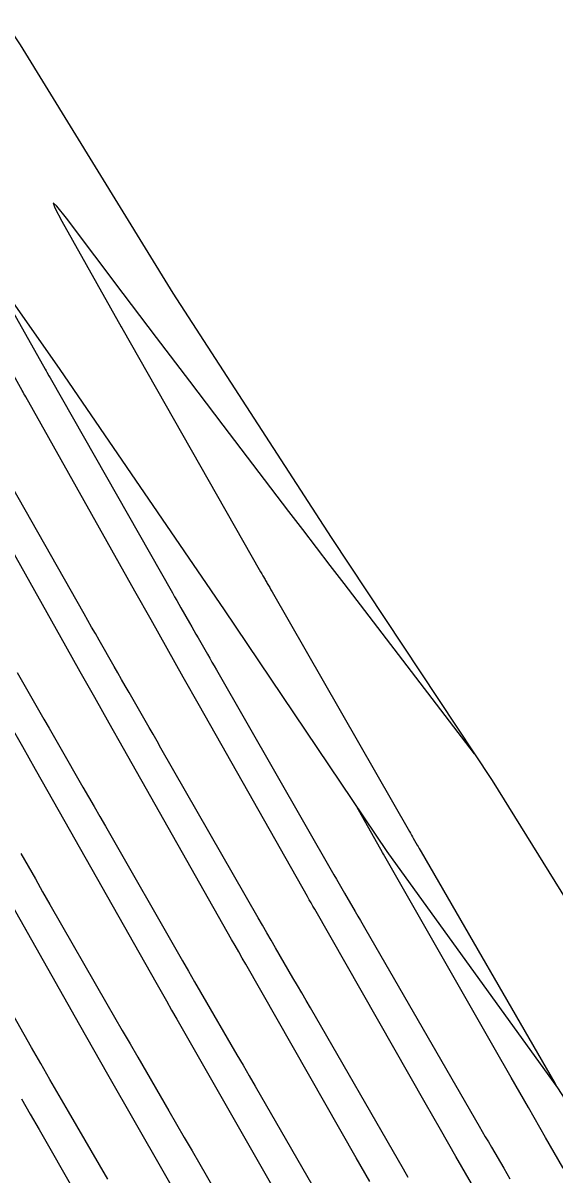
# Model space of a CAD drawing. Extents: x 954385 to 988206, y 1868364 to 1924553.
# Drawn here: x 957624.12 to 957642.38, y 1920242.13 to 1920281.67 of the extents above; entities that cross this region are included whole.
import ezdxf

# ---------------------------------------------------------------- set-up
doc = ezdxf.new("R2010")
doc.units = 0
for name, color, linetype in [('16', 7, 'Continuous'), ('24', 7, 'Continuous'), ('6', 7, 'Continuous'), ('7', 7, 'Continuous')]:
    doc.layers.add(name, color=color, linetype=linetype)

msp = doc.modelspace()

# ---------------------------------------------------------------- linework, layer by layer
at = {"layer": '16'}
for points in [[(957450.815, 1920332.788), (957523.933, 1920382.247), (957528.249, 1920373.093), (957532.507, 1920363.9), (957536.678, 1920354.649), (957540.735, 1920345.321), (957544.536, 1920336.712), (957544.181, 1920336.46), (957544.363, 1920335.701), (957553.229, 1920329.626), (957564.727, 1920325.33), (957576.259, 1920321.058), (957587.884, 1920316.848), (957597.031, 1920310.962), (957602.817, 1920302.803), (957608.305, 1920294.443), (957613.907, 1920286.16), (957619.639, 1920277.964), (957625.387, 1920269.779), (957631.03, 1920261.523), (957636.615, 1920253.228), (957642.475, 1920245.119), (957647.904, 1920236.718)], [(957636.031, 1920241.897), (957635.562, 1920242.717), (957631.77, 1920249.359), (957631.648, 1920249.572), (957631.527, 1920249.786), (957631.405, 1920250), (957631.284, 1920250.213), (957627.576, 1920256.76), (957627.08, 1920257.638), (957626.584, 1920258.516), (957626.089, 1920259.394), (957625.595, 1920260.273), (957621.854, 1920266.933), (957621.762, 1920267.098), (957621.669, 1920267.264), (957621.576, 1920267.429), (957621.484, 1920267.595), (957616.927, 1920275.776), (957616.855, 1920275.904), (957616.784, 1920276.032), (957616.713, 1920276.161), (957616.642, 1920276.289), (957612.027, 1920284.642)], [(957609.667, 1920282.736), (957614.034, 1920274.832), (957614.166, 1920274.592), (957614.299, 1920274.352), (957614.433, 1920274.112), (957614.566, 1920273.872), (957618.876, 1920266.136), (957619.03, 1920265.859), (957619.184, 1920265.583), (957619.339, 1920265.307), (957619.494, 1920265.031), (957623.228, 1920258.383), (957623.663, 1920257.609), (957624.099, 1920256.835), (957624.536, 1920256.061), (957624.973, 1920255.288), (957628.681, 1920248.741), (957628.861, 1920248.423), (957629.042, 1920248.105), (957629.223, 1920247.787), (957629.404, 1920247.47), (957633.196, 1920240.828)], [(957639.515, 1920241.835), (957638.985, 1920242.758), (957638.456, 1920243.682), (957637.928, 1920244.606), (957634.136, 1920251.248), (957634.073, 1920251.357), (957634.011, 1920251.467), (957633.949, 1920251.576), (957633.887, 1920251.685), (957630.18, 1920258.232), (957629.624, 1920259.214), (957629.069, 1920260.197), (957628.516, 1920261.18), (957627.963, 1920262.163), (957624.215, 1920268.835), (957624.184, 1920268.89), (957624.154, 1920268.945), (957624.123, 1920268.999), (957624.092, 1920269.054), (957619.287, 1920277.68), (957619.26, 1920277.73), (957619.25, 1920277.746), (957617.216, 1920281.428)], [(957646.402, 1920235.868), (957642.65, 1920242.386), (957642.06, 1920243.412), (957641.47, 1920244.439), (957640.882, 1920245.467), (957640.294, 1920246.495), (957636.502, 1920253.137), (957636.468, 1920253.197), (957635.579, 1920254.767)], [(957630.83, 1920238.939), (957627.038, 1920245.58), (957626.797, 1920246.002), (957626.557, 1920246.424), (957626.317, 1920246.847), (957626.078, 1920247.269), (957622.37, 1920253.816)], [(957624.072, 1920244.744), (957624.372, 1920244.217), (957624.672, 1920243.691), (957628.464, 1920237.05)]]:
    msp.add_lwpolyline(points, dxfattribs=at)
at = {"layer": '24'}
msp.add_lwpolyline([(957549.482, 1920339.164), (957560.756, 1920334.717), (957570.908, 1920329.511), (957581.076, 1920324.316), (957590.795, 1920318.817), (957593.82, 1920317.217), (957602.826, 1920314.882), (957607.972, 1920306.291), (957613.378, 1920297.874), (957618.787, 1920289.46), (957622.216, 1920283.607), (957624.02, 1920280.927), (957629.264, 1920272.401), (957634.701, 1920264.006), (957640.225, 1920255.67), (957645.505, 1920247.168)], dxfattribs=at)
at = {"layer": '6'}
msp.add_lwpolyline([(957624.043, 1920253.16), (957624.294, 1920252.724), (957624.545, 1920252.288), (957624.796, 1920251.851), (957625.046, 1920251.414), (957627.001, 1920248.002), (957627.265, 1920247.542), (957627.53, 1920247.082), (957627.795, 1920246.623), (957628.061, 1920246.164), (957629.127, 1920244.328), (957629.393, 1920243.87), (957629.659, 1920243.411), (957629.925, 1920242.951), (957630.19, 1920242.492), (957631.993, 1920239.372)], dxfattribs=at)
at = {"layer": '7'}
for points in [[(957620.492, 1920277.585), (957624.888, 1920269.785), (957624.916, 1920269.735), (957624.944, 1920269.685), (957625.014, 1920269.561), (957625.056, 1920269.486), (957629.25, 1920262.106), (957629.324, 1920261.977), (957629.397, 1920261.848), (957629.471, 1920261.719), (957629.544, 1920261.59), (957629.839, 1920261.075), (957629.913, 1920260.946), (957629.986, 1920260.817), (957630.06, 1920260.688), (957630.134, 1920260.559), (957630.453, 1920260.006), (957630.531, 1920259.87), (957630.608, 1920259.735), (957630.686, 1920259.6), (957630.764, 1920259.464), (957634.792, 1920252.434), (957634.882, 1920252.276), (957634.973, 1920252.118), (957635.065, 1920251.96), (957635.156, 1920251.802), (957635.522, 1920251.172), (957635.614, 1920251.014), (957635.705, 1920250.856), (957635.796, 1920250.699), (957635.888, 1920250.541), (957639.783, 1920243.8), (957639.887, 1920243.619), (957639.992, 1920243.439), (957640.097, 1920243.258), (957640.202, 1920243.078), (957640.623, 1920242.358), (957640.729, 1920242.178), (957640.834, 1920241.998)], [(957639.622, 1920256.58), (957635.141, 1920262.427), (957634.668, 1920263.045), (957634.195, 1920263.664), (957633.723, 1920264.283), (957633.251, 1920264.902), (957630.995, 1920267.867), (957630.709, 1920268.244), (957630.422, 1920268.62), (957630.135, 1920268.997), (957629.849, 1920269.374), (957628.703, 1920270.88), (957628.416, 1920271.257), (957628.13, 1920271.634), (957627.844, 1920272.011), (957627.559, 1920272.389), (957625.611, 1920274.969), (957625.287, 1920275.378), (957625.153, 1920275.498), (957625.21, 1920275.327), (957625.455, 1920274.867), (957627.497, 1920271.244), (957627.516, 1920271.211), (957632.28, 1920262.828), (957632.318, 1920262.762), (957632.356, 1920262.695), (957632.431, 1920262.563), (957632.45, 1920262.529), (957632.469, 1920262.496), (957632.488, 1920262.463), (957632.508, 1920262.43), (957632.59, 1920262.287), (957632.63, 1920262.218), (957632.67, 1920262.148), (957637.389, 1920253.911), (957637.422, 1920253.854), (957637.455, 1920253.796), (957637.488, 1920253.739), (957637.521, 1920253.682), (957637.654, 1920253.453), (957637.687, 1920253.396), (957637.72, 1920253.338), (957637.753, 1920253.281), (957637.787, 1920253.224), (957642.379, 1920245.276), (957642.425, 1920245.196)], [(957637.349, 1920242.042), (957637.186, 1920242.324), (957633.988, 1920247.858), (957633.839, 1920248.116), (957633.69, 1920248.374), (957633.54, 1920248.633), (957633.39, 1920248.891), (957632.791, 1920249.923), (957632.641, 1920250.181), (957632.492, 1920250.439), (957632.343, 1920250.698), (957632.195, 1920250.957), (957628.858, 1920256.781), (957628.723, 1920257.017), (957628.587, 1920257.253), (957628.452, 1920257.488), (957628.316, 1920257.724), (957627.761, 1920258.689), (957627.632, 1920258.913), (957627.504, 1920259.137), (957627.375, 1920259.362), (957627.247, 1920259.586), (957626.733, 1920260.485), (957626.605, 1920260.71), (957626.477, 1920260.934), (957626.349, 1920261.159), (957626.221, 1920261.384), (957622.597, 1920267.762)], [(957623.922, 1920259.38), (957624.654, 1920258.098), (957624.837, 1920257.778), (957625.021, 1920257.458), (957625.204, 1920257.138), (957625.388, 1920256.818), (957626.18, 1920255.442), (957626.373, 1920255.106), (957626.566, 1920254.77), (957626.759, 1920254.434), (957626.952, 1920254.098), (957629.598, 1920249.48), (957629.804, 1920249.12), (957630.011, 1920248.761), (957630.218, 1920248.402), (957630.426, 1920248.043), (957631.258, 1920246.61), (957631.467, 1920246.251), (957631.674, 1920245.892), (957631.882, 1920245.534), (957632.089, 1920245.175), (957634.59, 1920240.848)], [(957627.035, 1920241.978), (957625.684, 1920244.306), (957625.365, 1920244.855), (957625.048, 1920245.404), (957624.732, 1920245.953), (957624.416, 1920246.504), (957623.14, 1920248.731)]]:
    msp.add_lwpolyline(points, dxfattribs=at)

doc.saveas('drawing.dxf')
